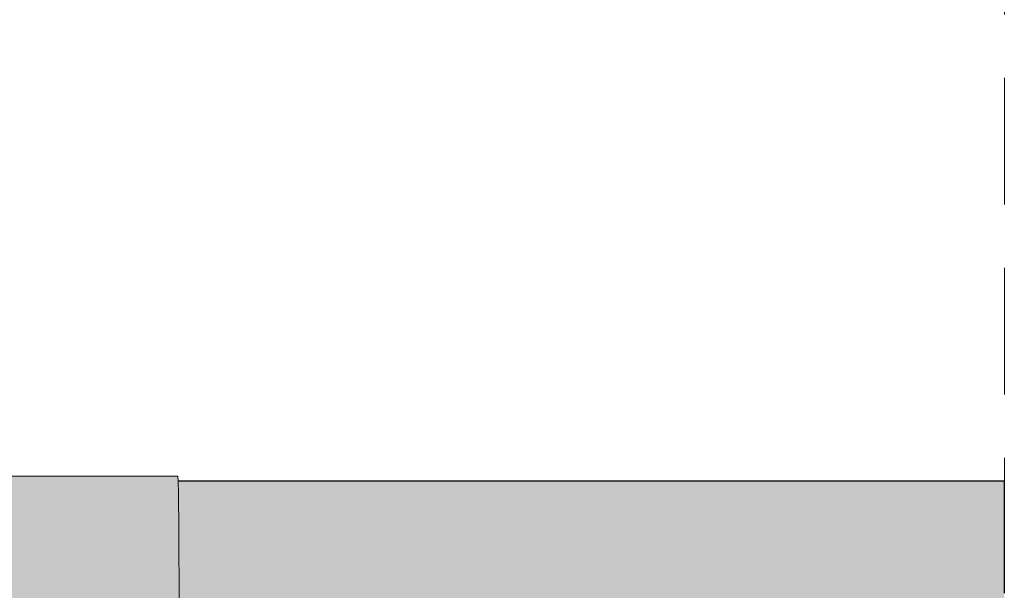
# Model space of a CAD drawing. Header units: millimetres. Extents: x 321 to 585, y -277 to 9.
# Tile 333 of 656: x 487.322 to 488.877, y -195.984 to -195.083. Entities that reach past the tile are written whole.
import ezdxf

# ---------------------------------------------------------------- set-up
doc = ezdxf.new("R2010")
doc.units = ezdxf.units.MM
doc.header["$MEASUREMENT"] = 0
doc.linetypes.add('JIS_02_2.0', pattern=[0.3, 0.2, -0.1])
for name, color, linetype, lineweight in [('CV-Ramal de ventilação', 9, 'Continuous', 18), ('DI-Área do detalhe', 7, 'JIS_02_2.0', 9), ('TQ-Condutos', 3, 'Continuous', 25)]:
    doc.layers.add(name, color=color, linetype=linetype, lineweight=lineweight)

msp = doc.modelspace()

# ---------------------------------------------------------------- hatches: boundary and pattern name
at = {"layer": 'CV-Ramal de ventilação', "linetype": 'Continuous'}
for points in [[(487.1711, -195.804), (487.1659, -195.804), (487.1733, -195.8045), (487.1716, -195.8041), (487.1733, -195.8045), (487.1664, -195.804), (487.1665, -195.8093), (487.1664, -195.8093), (487.1664, -195.8106), (487.1665, -195.8116), (487.1665, -195.8119), (487.1665, -195.8109), (487.1666, -195.8119), (487.1666, -195.8132), (487.1668, -195.8119), (487.1666, -195.8132), (487.1666, -195.8155), (487.1666, -195.8255), (487.1664, -195.8213), (487.1666, -195.8267), (487.1668, -195.8311), (487.167, -195.8311), (487.169, -195.8311), (487.2188, -195.8144), (487.2075, -195.8119), (487.2188, -195.8144), (487.2852, -195.8119), (487.2188, -195.8144), (487.169, -195.8311), (487.2955, -195.8311), (487.573, -195.8311), (487.5725, -195.8119), (487.5723, -195.804)], [(487.5736, -195.8899), (487.573, -195.8311), (487.1667, -195.8311)], [(487.167, -195.8312), (487.1671, -195.8487), (487.1677, -195.8645), (487.1675, -195.8644), (487.1679, -195.8817), (487.1679, -195.8831), (487.2069, -195.8871), (487.2057, -195.8864), (487.1985, -195.8823), (487.2057, -195.8864), (487.2069, -195.8871), (487.2116, -195.8899), (487.2347, -195.9032), (487.2329, -195.8899), (487.2347, -195.9032), (487.574, -195.9701), (487.5738, -195.9257), (487.5736, -195.8899), (487.1674, -195.8312)], [(487.2535, -195.9129), (487.2549, -195.9149), (487.2664, -195.9169), (487.2549, -195.9149), (487.256, -195.9159), (487.2569, -195.916), (487.2665, -195.917), (487.2688, -195.9173), (487.2665, -195.917), (487.2569, -195.916), (487.256, -195.9159), (487.2549, -195.9149), (487.2542, -195.9157), (487.2557, -195.9159), (487.2629, -195.9258), (487.2661, -195.9265), (487.2629, -195.9258), (487.2691, -195.9296), (487.2661, -195.9265), (487.2691, -195.9296), (487.2686, -195.927), (487.2676, -195.9222), (487.2686, -195.927), (487.2804, -195.9296), (487.2686, -195.927), (487.2691, -195.9296), (487.2812, -195.9301), (487.2812, -195.9298), (487.2789, -195.919), (487.2812, -195.9298), (487.2849, -195.9306), (487.2812, -195.9298), (487.2812, -195.9301), (487.2691, -195.9296), (487.2629, -195.9258), (487.2706, -195.9364), (487.2845, -195.9455), (487.2706, -195.9364), (487.2719, -195.9383), (487.2876, -195.9598), (487.2878, -195.9609), (487.2888, -195.9615), (487.3012, -195.9687), (487.3177, -195.9647), (487.3012, -195.9687), (487.2888, -195.9615), (487.2878, -195.9609), (487.2892, -195.9675), (487.2898, -195.9701), (487.2931, -195.9701), (487.2951, -195.9701), (487.3037, -195.9701), (487.2951, -195.9701), (487.2898, -195.9701), (487.2934, -195.9872), (487.295, -195.9888), (487.2955, -195.9893), (487.3005, -195.9944), (487.3062, -196.0001), (487.3116, -196.0054), (487.3166, -196.0104), (487.3247, -196.0185), (487.3188, -196.0028), (487.3337, -195.9875), (487.3241, -195.9819), (487.3337, -195.9875), (487.3271, -195.9701), (487.3337, -195.9875), (487.3188, -196.0028), (487.3247, -196.0185), (487.345, -196.0388), (487.3485, -196.0424), (487.3488, -196.0426), (487.3852, -196.0171), (487.3421, -195.9788), (487.3852, -196.0171), (487.3488, -196.0426), (487.3489, -196.0427), (487.4059, -196.0291), (487.3489, -196.0427), (487.3627, -196.0566), (487.4192, -196.0368), (487.4224, -196.0252), (487.4192, -196.0368), (487.3627, -196.0566), (487.3629, -196.0568), (487.3631, -196.0569), (487.4239, -196.0395), (487.3631, -196.0569), (487.3641, -196.0579), (487.4271, -196.0413), (487.4395, -196.0351), (487.4271, -196.0413), (487.3641, -196.0579), (487.4559, -196.0579), (487.4435, -196.0374), (487.4559, -196.0579), (487.4791, -196.0579), (487.5027, -196.0579), (487.574, -196.0579), (487.4601, -196.0333), (487.574, -196.0579), (487.574, -195.9701), (487.3506, -195.9701), (487.4667, -195.9701), (487.574, -195.9701), (487.2787, -195.9183), (487.574, -195.9701), (487.3489, -195.9257), (487.2776, -195.9129), (487.2745, -195.9129), (487.2681, -195.9129), (487.2657, -195.9133), (487.2681, -195.9129), (487.2656, -195.9129), (487.2583, -195.9129), (487.2656, -195.9129), (487.2681, -195.9129), (487.2745, -195.9129), (487.2776, -195.9129), (487.3489, -195.9257), (487.2842, -195.9129), (487.2773, -195.9116), (487.2648, -195.9091), (487.2484, -195.9059), (487.2347, -195.9032), (487.2516, -195.9129), (487.2549, -195.9149)]]:
    msp.add_hatch(color=241, dxfattribs=at).paths.add_polyline_path(points)
at = {"layer": 'TQ-Condutos', "linetype": 'Continuous'}
for points in [[(487.5725, -195.812), (487.5725, -195.8132), (487.5725, -195.8136), (487.5727, -195.8181), (488.8771, -195.838), (488.8771, -195.8172), (488.8771, -195.8119)], [(488.8771, -195.8119), (487.5725, -195.8119), (487.5725, -195.812)], [(487.5732, -195.838), (487.5727, -195.8181), (487.3273, -195.838)], [(487.5727, -195.8181), (487.573, -195.8311), (487.5729, -195.8181)], [(487.5729, -195.8181), (487.573, -195.8311), (487.5732, -195.838), (488.8771, -195.838)], [(487.5731, -195.838), (487.5731, -195.8408), (487.5732, -195.8515), (488.8771, -195.8946), (488.8771, -195.8495), (488.8771, -195.838)], [(488.8771, -195.8946), (487.5732, -195.8515), (487.2777, -195.8946), (487.5737, -195.8946)], [(487.5737, -195.8983), (487.5737, -195.9129), (487.5738, -195.9257), (487.5738, -195.9375), (487.5739, -195.9494), (487.5491, -195.9468), (487.574, -195.9718), (487.7862, -195.9718), (487.574, -195.9718), (487.574, -195.9759), (487.7983, -195.9731), (487.9003, -195.9718), (487.7983, -195.9731), (487.574, -195.9759), (487.8045, -195.9737), (487.9094, -195.9727), (488.0117, -195.9718), (487.9094, -195.9727), (487.8045, -195.9737), (487.574, -195.9759), (487.8177, -195.9751), (487.9286, -195.9747), (487.8177, -195.9751), (487.574, -195.9759), (487.8513, -195.9786), (487.574, -195.9759), (487.574, -195.9919), (487.9116, -195.985), (487.8884, -195.9825), (487.9116, -195.985), (487.9777, -195.9799), (488.0367, -195.9744), (487.9777, -195.9799), (487.9116, -195.985), (487.574, -195.9919), (487.574, -196.0563), (488.3331, -196.0294), (487.9685, -195.991), (488.0075, -195.983), (487.9685, -195.991), (488.3331, -196.0294), (488.0807, -195.9907), (488.1008, -195.9811), (488.0807, -195.9907), (488.3331, -196.0294), (487.574, -196.0563), (488.5436, -196.0516), (488.4513, -196.0418), (488.5436, -196.0516), (488.5515, -196.0402), (488.1896, -195.9905), (488.5515, -196.0402), (488.5436, -196.0516), (487.574, -196.0563), (488.5883, -196.0563), (488.6547, -196.051), (488.5883, -196.0563), (488.7047, -196.0563), (488.8153, -196.0563), (488.8771, -196.0563), (488.7605, -196.0505), (488.8771, -196.0563), (488.8771, -195.9889), (488.8771, -195.9718), (488.8771, -195.9103), (488.8771, -195.8946), (487.5737, -195.8946)]]:
    msp.add_hatch(color=73, dxfattribs=at).paths.add_polyline_path(points)

# ---------------------------------------------------------------- linework, layer by layer
at = {"layer": 'CV-Ramal de ventilação'}
for p, q in [((487.5723, -195.804), (487.1711, -195.804)), ((487.5725, -195.8119), (487.5723, -195.804)), ((487.573, -195.8311), (487.5725, -195.8119)), ((487.5736, -195.8899), (487.573, -195.8311)), ((487.5738, -195.9257), (487.5736, -195.8899)), ((487.574, -195.9701), (487.5738, -195.9257)), ((487.574, -196.0579), (487.574, -195.9701))]:
    msp.add_line(p, q, dxfattribs=at)
at = {"layer": 'DI-Área do detalhe'}
msp.add_lwpolyline([(470.4827, -190.9751), (488.8771, -190.9751), (488.8771, -203.1964), (470.4827, -203.1964), (470.4827, -190.9751)], dxfattribs=at)
at = {"layer": 'TQ-Condutos'}
for p, q in [((488.8771, -195.8119), (487.5725, -195.8119)), ((488.8771, -195.8172), (488.8771, -195.8119)), ((488.8771, -195.838), (488.8771, -195.8172)), ((488.8771, -195.8495), (488.8771, -195.838)), ((488.8771, -195.8946), (488.8771, -195.8495)), ((488.8771, -195.9103), (488.8771, -195.8946)), ((488.8771, -195.9718), (488.8771, -195.9103)), ((488.8771, -195.9889), (488.8771, -195.9718))]:
    msp.add_line(p, q, dxfattribs=at)

doc.saveas('drawing.dxf')
